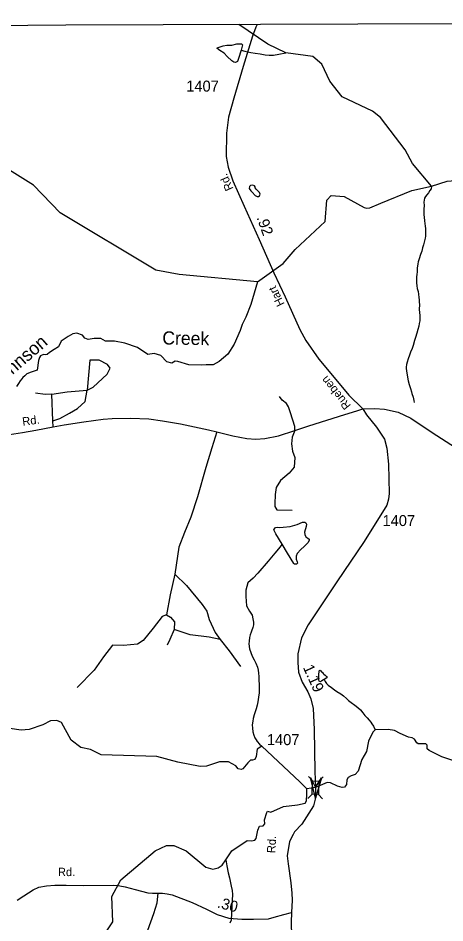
# Model space of a CAD drawing. Extents: x 2056842 to 2160602, y 826753 to 1016856.
# Drawn here: x 2084293 to 2089163, y 1006125 to 1016443 of the extents above; entities that cross this region are included whole.
import ezdxf

# ---------------------------------------------------------------- set-up
doc = ezdxf.new("R2010")
doc.units = 0
for name, color, linetype in [('Exist Boundary Political CountyLine', 7, 'Continuous'), ('Exist Hydrographic Creek Single Shore', 7, 'Continuous'), ('Exist Hydrographic Creek Single Shore Label', 7, 'Continuous'), ('Exist Hydrographic Misc Water Feature', 7, 'Continuous'), ('Exist Road Non-System Type 51', 7, 'Continuous'), ('Exist Road Secondary Mileage Hundredths English Label', 7, 'Continuous'), ('Exist Road Secondary Structure Standard Bridge Attributed CELL', 7, 'Continuous'), ('Exist Road Secondary Structure Standard Bridge CELL', 7, 'Continuous'), ('Exist Road Secondary Type 20 Attributed', 7, 'Continuous'), ('Exist Road Secondary Type 51 Attributed', 7, 'Continuous'), ('Exist Road Secondary Type 51 Label', 7, 'Continuous'), ('Exist Road Secondary Type 51 Number Label', 7, 'Continuous')]:
    doc.layers.add(name, color=color, linetype=linetype)

msp = doc.modelspace()

# ---------------------------------------------------------------- linework, layer by layer
at = {"layer": 'Exist Boundary Political CountyLine'}
msp.add_lwpolyline([(2096515, 1016443), (2089277, 1016381), (2089279, 1016379), (2084839, 1016363), (2084839, 1016363), (2083105, 1016349), (2083105, 1016351), (2080958, 1016324), (2080960, 1016324), (2078128, 1016306), (2076565, 1016296), (2073534, 1016264), (2067636, 1016206), (2062759, 1016212), (2060815, 1016221), (2059857, 1016190)], dxfattribs=at)
at = {"layer": 'Exist Hydrographic Creek Single Shore'}
for points in [[(2089010, 1014525), (2089188, 1014584), (2089329, 1014596), (2089631, 1014653), (2090178, 1014871), (2090694, 1015008)], [(2087024, 1013437), (2086132, 1013518), (2085865, 1013567), (2084772, 1014223), (2084471, 1014538), (2084166, 1014729), (2083833, 1014772), (2083545, 1014760), (2083329, 1014634), (2083138, 1014619), (2082861, 1014647), (2082697, 1014764), (2082357, 1014883), (2082089, 1014918), (2081794, 1014921), (2081512, 1014810), (2081149, 1014775), (2081025, 1014729)], [(2087024, 1013437), (2087318, 1013643), (2087456, 1013806), (2087797, 1014124), (2087814, 1014366), (2087867, 1014421), (2088012, 1014409), (2088242, 1014283), (2088267, 1014274), (2088305, 1014279), (2088433, 1014332), (2088786, 1014478), (2089010, 1014525)]]:
    msp.add_lwpolyline(points, dxfattribs=at)
at = {"layer": 'Exist Hydrographic Misc Water Feature'}
for points in [[(2089010, 1014525), (2088795, 1014785), (2088711, 1014941), (2088427, 1015308), (2088335, 1015382), (2087992, 1015547), (2087850, 1015724), (2087758, 1015916), (2087658, 1016007), (2087349, 1016046), (2087141, 1016146), (2086811, 1016370)], [(2086837, 1016079), (2086809, 1015981), (2086795, 1015948), (2086775, 1015937), (2086756, 1015939), (2086732, 1015956), (2086680, 1016006), (2086643, 1016044), (2086597, 1016073), (2086559, 1016099), (2086559, 1016102), (2086578, 1016109), (2086632, 1016127), (2086676, 1016133), (2086733, 1016134), (2086789, 1016148), (2086843, 1016149), (2086852, 1016137), (2086847, 1016109), (2086837, 1016079)], [(2086837, 1016079), (2086881, 1016065), (2086947, 1016050), (2086999, 1016042), (2087057, 1016034), (2087113, 1016024), (2087157, 1016020), (2087209, 1016022), (2087267, 1016033), (2087349, 1016046)], [(2086963, 1014458), (2086998, 1014421), (2087020, 1014409), (2087036, 1014407), (2087048, 1014415), (2087054, 1014437), (2087047, 1014456), (2087011, 1014492), (2086999, 1014508), (2086999, 1014520), (2086990, 1014532), (2086970, 1014537), (2086945, 1014533), (2086935, 1014522), (2086931, 1014500), (2086950, 1014472), (2086963, 1014458)], [(2089010, 1014525), (2089006, 1014498), (2088992, 1014476), (2088974, 1014450), (2088956, 1014426), (2088942, 1014408), (2088930, 1014388), (2088926, 1014366), (2088924, 1014344), (2088925, 1014306), (2088923, 1014266), (2088921, 1014230), (2088921, 1014200), (2088925, 1014174), (2088931, 1014132), (2088935, 1014102), (2088939, 1014072), (2088941, 1014044), (2088941, 1014016), (2088942, 1013986), (2088940, 1013958), (2088938, 1013932), (2088932, 1013904), (2088918, 1013856), (2088908, 1013824), (2088898, 1013784), (2088884, 1013746), (2088870, 1013698), (2088859, 1013662), (2088853, 1013640), (2088849, 1013614), (2088847, 1013596), (2088847, 1013574), (2088845, 1013550), (2088841, 1013518), (2088839, 1013492), (2088837, 1013463), (2088839, 1013426), (2088843, 1013390), (2088848, 1013360), (2088856, 1013324), (2088860, 1013296), (2088866, 1013256), (2088870, 1013230), (2088870, 1013210), (2088872, 1013168), (2088870, 1013126), (2088873, 1013080), (2088875, 1013058), (2088875, 1013026), (2088875, 1012992), (2088871, 1012960), (2088867, 1012932), (2088855, 1012892), (2088843, 1012852), (2088829, 1012801), (2088817, 1012765), (2088800, 1012711), (2088790, 1012677), (2088772, 1012633), (2088758, 1012599), (2088744, 1012557), (2088732, 1012521), (2088726, 1012493), (2088722, 1012463), (2088722, 1012449), (2088724, 1012419), (2088731, 1012373), (2088745, 1012307), (2088757, 1012265), (2088771, 1012221), (2088781, 1012183), (2088787, 1012161), (2088799, 1012119), (2088810, 1012083), (2088814, 1012061)], [(2087024, 1013437), (2086947, 1013176), (2086890, 1013031), (2086850, 1012949), (2086827, 1012880), (2086758, 1012726), (2086688, 1012612), (2086587, 1012526), (2086519, 1012489), (2086440, 1012489), (2086383, 1012484), (2086242, 1012491), (2086116, 1012528), (2086084, 1012530), (2086047, 1012507), (2085991, 1012522), (2085923, 1012594), (2085846, 1012618), (2085773, 1012609), (2085656, 1012688), (2085510, 1012737), (2085392, 1012761), (2085291, 1012761), (2085238, 1012789), (2085161, 1012788), (2085094, 1012780), (2085056, 1012793), (2085027, 1012826), (2084965, 1012849), (2084917, 1012843), (2084865, 1012811), (2084786, 1012759), (2084753, 1012693), (2084704, 1012664), (2084651, 1012630), (2084627, 1012609), (2084606, 1012602), (2084583, 1012608), (2084548, 1012592), (2084538, 1012573), (2084527, 1012539), (2084510, 1012429), (2084444, 1012406), (2084393, 1012388), (2084369, 1012364), (2084349, 1012343), (2084335, 1012328), (2084319, 1012307), (2084297, 1012275), (2084275, 1012241)], [(2087308, 1010443), (2087235, 1010563), (2087213, 1010609), (2087220, 1010621), (2087232, 1010633), (2087249, 1010638), (2087275, 1010634), (2087316, 1010637), (2087398, 1010644), (2087476, 1010668), (2087537, 1010695), (2087565, 1010694), (2087576, 1010686), (2087583, 1010672), (2087580, 1010647), (2087562, 1010581), (2087564, 1010556), (2087576, 1010529), (2087598, 1010511), (2087613, 1010503), (2087614, 1010489), (2087604, 1010465), (2087559, 1010416), (2087518, 1010385), (2087479, 1010337), (2087466, 1010309), (2087465, 1010275), (2087476, 1010241), (2087480, 1010229), (2087479, 1010222), (2087469, 1010217), (2087448, 1010215), (2087441, 1010224), (2087369, 1010343), (2087308, 1010443)], [(2087308, 1010443), (2087263, 1010390), (2087222, 1010342), (2087145, 1010251), (2087030, 1010115), (2086976, 1010056), (2086916, 1010005), (2086892, 1009919), (2086890, 1009846), (2086900, 1009742), (2086934, 1009679), (2086963, 1009636), (2086971, 1009592), (2086980, 1009554), (2086978, 1009524), (2086972, 1009494), (2086956, 1009452), (2086952, 1009442), (2086942, 1009409), (2086934, 1009381), (2086928, 1009337), (2086926, 1009307), (2086933, 1009249), (2086947, 1009208), (2086965, 1009168), (2086987, 1009124), (2087005, 1009086), (2087023, 1009042), (2087033, 1009006), (2087035, 1008974), (2087040, 1008934), (2087040, 1008898), (2087042, 1008842), (2087044, 1008792), (2087042, 1008748), (2087036, 1008700), (2087028, 1008648), (2087021, 1008608), (2087009, 1008566), (2086999, 1008532), (2086987, 1008498), (2086975, 1008458), (2086971, 1008424), (2086965, 1008384), (2086967, 1008346), (2086973, 1008304), (2086982, 1008266), (2086996, 1008234), (2087008, 1008214), (2087020, 1008194), (2087046, 1008164), (2087074, 1008142)], [(2087786, 1008902), (2087776, 1008896), (2087760, 1008886), (2087752, 1008882), (2087744, 1008876), (2087736, 1008878), (2087730, 1008882), (2087725, 1008896), (2087723, 1008918), (2087723, 1008938), (2087723, 1008950), (2087725, 1008974), (2087727, 1008982), (2087729, 1008998), (2087733, 1009004), (2087735, 1009008), (2087747, 1008998), (2087759, 1008986), (2087765, 1008980), (2087773, 1008970), (2087783, 1008962), (2087797, 1008950), (2087805, 1008942), (2087811, 1008934), (2087818, 1008924), (2087804, 1008914), (2087786, 1008902)], [(2087786, 1008902), (2087798, 1008880), (2087812, 1008856), (2087830, 1008838), (2087870, 1008808), (2087904, 1008784), (2087930, 1008765), (2087974, 1008737), (2088006, 1008715), (2088042, 1008685), (2088064, 1008663), (2088092, 1008639), (2088135, 1008609), (2088169, 1008583), (2088199, 1008555), (2088225, 1008522), (2088249, 1008492), (2088275, 1008464), (2088297, 1008438), (2088317, 1008414), (2088329, 1008394), (2088347, 1008368), (2088368, 1008326)], [(2087589, 1007653), (2087508, 1007734), (2087074, 1008142), (2087021, 1008108), (2087008, 1008023), (2086993, 1007990), (2086969, 1007982), (2086944, 1007980), (2086915, 1007949), (2086859, 1007882), (2086837, 1007874), (2086804, 1007881), (2086776, 1007918), (2086693, 1007963), (2086593, 1007963), (2086443, 1007913), (2086369, 1007909), (2086116, 1007960), (2085876, 1008023), (2085243, 1008041), (2085121, 1008101), (2085010, 1008125), (2084899, 1008209), (2084787, 1008411), (2084736, 1008435), (2084665, 1008429), (2084577, 1008383), (2084420, 1008331), (2084330, 1008322), (2084201, 1008341)], [(2089286, 1007967), (2089129, 1008018), (2088982, 1008092), (2088960, 1008111), (2088960, 1008154), (2088947, 1008167), (2088897, 1008167), (2088858, 1008166), (2088843, 1008180), (2088815, 1008221), (2088790, 1008235), (2088747, 1008242), (2088652, 1008287), (2088588, 1008318), (2088516, 1008330), (2088368, 1008326), (2088341, 1008300), (2088292, 1008199), (2088268, 1008079), (2088216, 1007990), (2088173, 1007856), (2088141, 1007819), (2088093, 1007803), (2088061, 1007784), (2088044, 1007755), (2088039, 1007702), (2088018, 1007675), (2087990, 1007671), (2087938, 1007686), (2087859, 1007722), (2087818, 1007725), (2087688, 1007669), (2087589, 1007653)], [(2085210, 1005894), (2085374, 1006139), (2085363, 1006428), (2085465, 1006615), (2085857, 1006947), (2085988, 1007008), (2086072, 1007008), (2086212, 1006949), (2086437, 1006762), (2086514, 1006740), (2086575, 1006753), (2086620, 1006784), (2086665, 1006844), (2086733, 1006947), (2086907, 1007064), (2086958, 1007060), (2086994, 1007068), (2087010, 1007088), (2087027, 1007184), (2087049, 1007227), (2087089, 1007233), (2087107, 1007256), (2087106, 1007302), (2087130, 1007383), (2087140, 1007399), (2087176, 1007387), (2087323, 1007454), (2087481, 1007473), (2087568, 1007489), (2087584, 1007518), (2087587, 1007589), (2087589, 1007653)], [(2086665, 1006844), (2086675, 1006776), (2086691, 1006695), (2086707, 1006638), (2086726, 1006543), (2086737, 1006496), (2086739, 1006449), (2086737, 1006384), (2086733, 1006317), (2086724, 1006155), (2086710, 1006122)]]:
    msp.add_lwpolyline(points, dxfattribs=at)
at = {"layer": 'Exist Road Non-System Type 51'}
for p, q in [((2084691, 1011850), (2084679, 1012155)), ((2084695, 1011781), (2084691, 1011850))]:
    msp.add_line(p, q, dxfattribs=at)
for points in [[(2085083, 1012200), (2085150, 1012233), (2085311, 1012383), (2085343, 1012453), (2085315, 1012494), (2085218, 1012542), (2085111, 1012544), (2085083, 1012200)], [(2084679, 1012155), (2084854, 1012182), (2085083, 1012200)], [(2084691, 1011850), (2084770, 1011878), (2084881, 1011937), (2084972, 1011993), (2085058, 1012071), (2085083, 1012200)], [(2084679, 1012155), (2084604, 1012150), (2084491, 1012168)], [(2087452, 1011740), (2087450, 1011785), (2087402, 1011942), (2087380, 1012010), (2087355, 1012047), (2087305, 1012086), (2087277, 1012128)], [(2086560, 1011725), (2086505, 1011544), (2086434, 1011319), (2086340, 1010984), (2086265, 1010753), (2086192, 1010577), (2086128, 1010409), (2086083, 1010102)], [(2087452, 1011740), (2087419, 1011664), (2087414, 1011589), (2087423, 1011505), (2087451, 1011433), (2087442, 1011324), (2087387, 1011254), (2087289, 1011171), (2087237, 1011090), (2087225, 1011012), (2087221, 1010905), (2087223, 1010872), (2087246, 1010837), (2087422, 1010833)], [(2086083, 1010102), (2086029, 1009867), (2085986, 1009640)], [(2086083, 1010102), (2086216, 1009972), (2086392, 1009758), (2086445, 1009681), (2086473, 1009587), (2086543, 1009437), (2086600, 1009357)], [(2085986, 1009640), (2085938, 1009621), (2085836, 1009485), (2085720, 1009346), (2085657, 1009303), (2085496, 1009290), (2085369, 1009292), (2085268, 1009161), (2085161, 1009007), (2084968, 1008809)], [(2085986, 1009640), (2086033, 1009612), (2086077, 1009560), (2086076, 1009471)], [(2086076, 1009471), (2086024, 1009358), (2085993, 1009292)], [(2086600, 1009357), (2086473, 1009382), (2086255, 1009410), (2086076, 1009471)], [(2086600, 1009357), (2086700, 1009228), (2086831, 1009049)]]:
    msp.add_lwpolyline(points, dxfattribs=at)
at = {"layer": 'Exist Road Secondary Structure Standard Bridge Attributed CELL'}
msp.add_lwpolyline([(2087754, 1007780), (2087685, 1007547), (2087628, 1007784), (2087688, 1007669)], close=True, dxfattribs=at)
at = {"layer": 'Exist Road Secondary Structure Standard Bridge CELL'}
for p, q in [((2087654, 1007744), (2087606, 1007794)), ((2087723, 1007742), (2087773, 1007790)), ((2087600, 1007545), (2087650, 1007593)), ((2087768, 1007541), (2087721, 1007591))]:
    msp.add_line(p, q, dxfattribs=at)
msp.add_lwpolyline([(2087650, 1007593), (2087654, 1007744), (2087724, 1007742), (2087721, 1007591)], close=True, dxfattribs=at)
at = {"layer": 'Exist Road Secondary Type 20 Attributed'}
msp.add_lwpolyline([(2085772, 1006042), (2085843, 1006231), (2085879, 1006356), (2085893, 1006463)], dxfattribs=at)
at = {"layer": 'Exist Road Secondary Type 51 Attributed'}
for points in [[(2087022, 1016370), (2087005, 1016340), (2086969, 1016238), (2086861, 1015892), (2086754, 1015531), (2086693, 1015314), (2086670, 1015130), (2086668, 1014865), (2086691, 1014742), (2086743, 1014587), (2086872, 1014299), (2087044, 1013919), (2087212, 1013540), (2087339, 1013264), (2087509, 1012894), (2087576, 1012765), (2087723, 1012552), (2087957, 1012277), (2088067, 1012142), (2088225, 1011989)], [(2084194, 1011694), (2084342, 1011717), (2084496, 1011745), (2084695, 1011781), (2084820, 1011805), (2085043, 1011841), (2085265, 1011871), (2085365, 1011879), (2085577, 1011882), (2085786, 1011874), (2085942, 1011852), (2086146, 1011818), (2086464, 1011747), (2086560, 1011725), (2086745, 1011679), (2086902, 1011648), (2087007, 1011643), (2087110, 1011651), (2087266, 1011679), (2087452, 1011740), (2087611, 1011793), (2088022, 1011923), (2088160, 1011963), (2088225, 1011989)], [(2088225, 1011989), (2088268, 1011918), (2088383, 1011777), (2088472, 1011642), (2088502, 1011538), (2088520, 1011355), (2088528, 1011022), (2088521, 1010958), (2088499, 1010888), (2088241, 1010475), (2087930, 1010014), (2087680, 1009639), (2087603, 1009524), (2087528, 1009378), (2087485, 1009195), (2087485, 1009094), (2087494, 1008983), (2087533, 1008870), (2087598, 1008762), (2087635, 1008679), (2087659, 1008572), (2087673, 1008332), (2087680, 1007853), (2087688, 1007669)], [(2088225, 1011989), (2088362, 1011992), (2088474, 1011985), (2088630, 1011951), (2088775, 1011880), (2089018, 1011719), (2089392, 1011478)], [(2087688, 1007669), (2087681, 1007536), (2087664, 1007461), (2087611, 1007377), (2087530, 1007253), (2087446, 1007163), (2087430, 1007133), (2087391, 1007054), (2087364, 1006889), (2087375, 1006799), (2087406, 1006582), (2087418, 1006464), (2087419, 1006385), (2087411, 1006245)], [(2084283, 1006384), (2084358, 1006436), (2084466, 1006503), (2084530, 1006533), (2084618, 1006549), (2084714, 1006555), (2084841, 1006556), (2085042, 1006553), (2085384, 1006554), (2085453, 1006547), (2085514, 1006537), (2085631, 1006508), (2085774, 1006470), (2085826, 1006465), (2085893, 1006463)], [(2085893, 1006463), (2085942, 1006465), (2085994, 1006458), (2086050, 1006446), (2086281, 1006357), (2086444, 1006282), (2086566, 1006220), (2086698, 1006178), (2086845, 1006169), (2086978, 1006168), (2087150, 1006173), (2087216, 1006189), (2087324, 1006222), (2087411, 1006245)], [(2087411, 1006245), (2087410, 1006132), (2087413, 1005970), (2087407, 1005785)]]:
    msp.add_lwpolyline(points, dxfattribs=at)

# ---------------------------------------------------------------- texts
at = {"layer": 'Exist Hydrographic Creek Single Shore Label'}
for s, rotation, p in [('Johnson', 40.9649, (2084070, 1012232)), ('Creek', 359.0604, (2085938, 1012722))]:
    msp.add_text(s, height=150, rotation=rotation, dxfattribs=at).set_placement(p)
at = {"layer": 'Exist Road Secondary Mileage Hundredths English Label'}
for s, rotation, p in [('.92', 289.7397, (2087013, 1014168)), ('1.19', 294.3412, (2087541, 1009039)), ('.30', 345.5848, (2086558, 1006302))]:
    msp.add_text(s, height=125, rotation=rotation, dxfattribs=at).set_placement(p)
at = {"layer": 'Exist Road Secondary Type 51 Label'}
for s, rotation, p in [('Rd.', 113.7992, (2086752, 1014498)), ('Hart', 115.9983, (2087336, 1013183)), ('Rueben', 128.6364, (2088095, 1012025)), ('Rd.', 7.0704, (2084347, 1011795)), ('Rd.', 86.5214, (2087226, 1006918)), ('Rd.', 0.0636, (2084748, 1006659))]:
    msp.add_text(s, height=95, rotation=rotation, dxfattribs=at).set_placement(p)
at = {"layer": 'Exist Road Secondary Type 51 Number Label'}
for p in [(2086212, 1015605), (2088451, 1010651), (2087132, 1008153)]:
    msp.add_text('1407', height=125, dxfattribs=at).set_placement(p)

doc.saveas('drawing.dxf')
